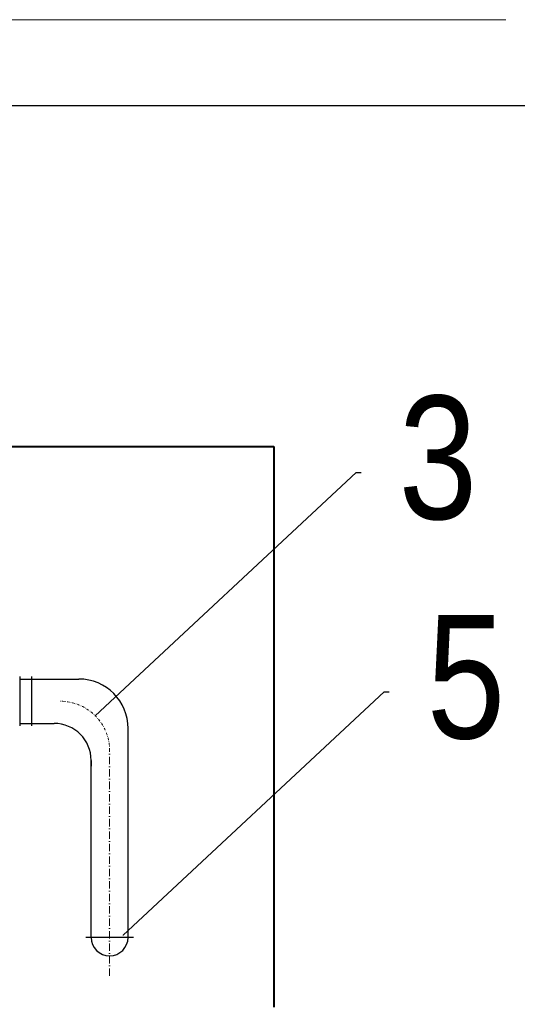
# Model space of a CAD drawing. Extents: x 33706 to 249013, y -74890 to 17912.
# Tile 269 of 288: x 185069 to 185472, y -40112 to -39313. Entities that reach past the tile are written whole.
import ezdxf
from ezdxf.lldxf.tags import DXFTag

# ---------------------------------------------------------------- set-up
doc = ezdxf.new("R2010")
doc.units = 0
doc.header["$MEASUREMENT"] = 0
for name, pattern in [('DASHDOT', [8.5, 4, -2, 0.5, -2]), ('IS_osie_v002', [10.01, 6, -2, 0.01, -2]), ('Przekrojowa', [600, 500, -100])]:
    doc.linetypes.add(name, pattern=pattern)
doc.layers.add('gaz', color=1, linetype='Continuous')
doc.layers.add('WYMIARY-I-OPISY', color=3, linetype='Continuous', lineweight=9)
doc.styles.get("Standard").update_dxf_attribs({"font": 'ARIALN.TTF'})
tags = doc.linetypes.add('HIDDEN', pattern=[0.375, 0.25, -0.125]).pattern_tags.tags
tags[6:7] = [DXFTag(74, 4), DXFTag(75, 0), DXFTag(340, '0'), DXFTag(46, 1.0), DXFTag(50, 0.0), DXFTag(44, 0.0), DXFTag(45, 0.0)]
tags[4:5] = [DXFTag(74, 4), DXFTag(75, 0), DXFTag(340, '0'), DXFTag(46, 1.0), DXFTag(50, 0.0), DXFTag(44, 0.0), DXFTag(45, 0.0)]
doc.dimstyles.new('zewn', dxfattribs={"dimtxt": 10, "dimasz": 7, "dimexe": 1.25, "dimexo": 10, "dimgap": 3, "dimtad": 1, "dimdec": 0, "dimtxsty": 'Standard', "dimblk": 'ARCHTICK', "dimcen": 10, "dimadec": 0, "dimazin": 0, "dimtfac": 1, "dimtdec": 0, "dimtmove": 0, "dimatfit": 3, "dimfxl": 1, "dimarcsym": 0})

# ---------------------------------------------------------------- blocks, each defined once
blk = doc.blocks.new('_ArchTick')
at = {"color": 0, "linetype": 'ByBlock', "const_width": 0.15}
blk.add_lwpolyline([(-0.5, -0.5), (0.5, 0.5)], dxfattribs=at)

msp = doc.modelspace()

# ---------------------------------------------------------------- linework, layer by layer
at = {"color": 62, "linetype": 'Przekrojowa', "lineweight": 18}
msp.add_line((186062.68, -39313.26), (183962.68, -39313.26), dxfattribs=at)
at = {"linetype": 'Continuous'}
msp.add_line((185992.68, -39383.26), (184162.68, -39383.26), dxfattribs=at)
at = {"layer": 'gaz'}
for p, q in [((185068.52, -39846.13), (185068.52, -39886.13)), ((185068.52, -39846.13), (185068.52, -39886.13)), ((185078.02, -39846.13), (185078.02, -39886.13)), ((185078.02, -39846.13), (185078.02, -39886.13)), ((185068.52, -39848.13), (185106.94, -39848.13)), ((185078.02, -39848.13), (185116.44, -39848.13)), ((185068.52, -39884.13), (185086.94, -39884.13)), ((185078.02, -39884.13), (185096.44, -39884.13)), ((185156.44, -40057.63), (185156.44, -39888.13)), ((185126.44, -40057.63), (185126.44, -39914.13)), ((185126.44, -39914.13), (185126.44, -39918.9)), ((185160.64, -40057.63), (185122.23, -40057.63))]:
    msp.add_line(p, q, dxfattribs=at)
for centre, radius, start, end in [((185116.44, -39888.13), 40, 0, 90), ((185096.44, -39914.13), 30, 0, 90), ((185141.42, -40057.63), 14.98, 180, 0)]:
    msp.add_arc(centre, radius, start, end, dxfattribs=at)
at = {"layer": 'WYMIARY-I-OPISY', "linetype": 'HIDDEN', "lineweight": 40, "ltscale": 10}
for p, q in [((184674.39, -39659.57), (185274.39, -39659.57)), ((185274.39, -39659.57), (185274.39, -40114.35))]:
    msp.add_line(p, q, dxfattribs=at)
at = {"layer": 'WYMIARY-I-OPISY', "linetype": 'IS_osie_v002'}
msp.add_line((185141.44, -40088.83), (185141.44, -39906.13), dxfattribs=at)
at = {"layer": 'WYMIARY-I-OPISY', "linetype": 'DASHDOT', "ltscale": 0.5}
msp.add_arc((185101.44, -39906.13), 40, 0, 90, dxfattribs=at)

# ---------------------------------------------------------------- texts
at = {"layer": 'WYMIARY-I-OPISY', "char_height": 100, "attachment_point": 4}
for s, insert in [('3', (185375.72, -39669.03)), ('5', (185398.44, -39846.96))]:
    msp.add_mtext(s, dxfattribs=dict(at, insert=insert))

# ---------------------------------------------------------------- leaders
at = {"layer": 'WYMIARY-I-OPISY', "annotation_type": 0, "has_hookline": 1, "hookline_direction": 0}
for points, text_width in [([(185129.72, -39877.85), (185341.38, -39680.67), (185345.38, -39680.67)], 53.68), ([(185152.43, -40055.77), (185364.09, -39858.6), (185368.09, -39858.6)], 54.37)]:
    msp.add_leader(points, dimstyle='zewn', override={"dimasz": 4, "dimtad": 0, "dimldrblk": 'DotSmall'}, dxfattribs=dict(at, text_width=text_width))

doc.saveas('drawing.dxf')
